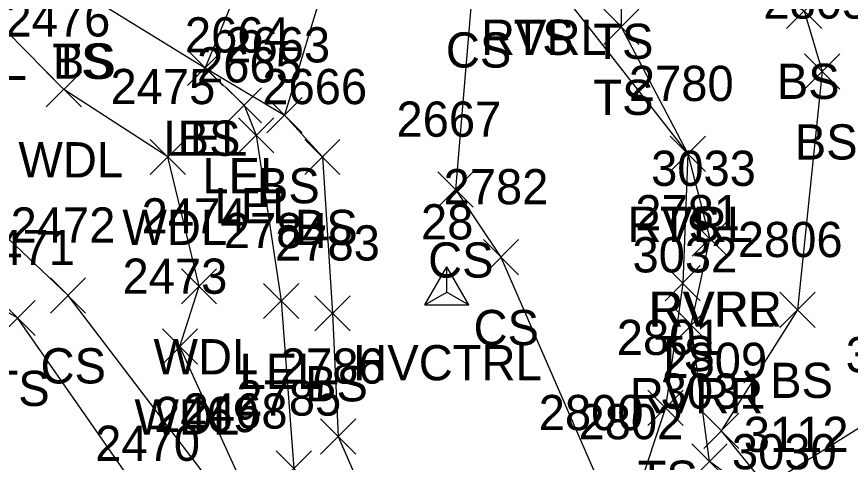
# Model space of a CAD drawing. Extents: x 1512665 to 1513714, y 110636 to 112816.
# Drawn here: x 1513022.1 to 1513069.43, y 110784.88 to 110810.19 of the extents above; entities that cross this region are included whole.
import ezdxf

# ---------------------------------------------------------------- set-up
doc = ezdxf.new("R2010")
doc.units = 0
for name, color, linetype in [('BELB', 7, 'Continuous'), ('C_A', 7, 'Continuous'), ('C_I', 7, 'Continuous'), ('CPSM', 7, 'Continuous'), ('L_A', 7, 'Continuous'), ('L_I', 7, 'Continuous'), ('L_TIC', 7, 'Continuous'), ('LARO', 7, 'Continuous'), ('LAWA', 7, 'Continuous'), ('LAWE', 7, 'Continuous'), ('LELB', 7, 'Continuous')]:
    doc.layers.add(name, color=color, linetype=linetype)

msp = doc.modelspace()

# ---------------------------------------------------------------- linework, layer by layer
at = {"layer": 'BELB'}
msp.add_lwpolyline([(1513086.517, 110797.2), (1513044.047, 110770.643)], dxfattribs=at)
at = {"layer": 'CPSM'}
for p, q in [((1513045.269, 110793.814), (1513046.519, 110795.979)), ((1513047.769, 110793.814), (1513046.519, 110795.979)), ((1513046.519, 110794.536), (1513046.519, 110795.979)), ((1513045.269, 110793.814), (1513046.519, 110794.536)), ((1513046.519, 110794.536), (1513046.519, 110794.536)), ((1513046.519, 110794.536), (1513047.769, 110793.814)), ((1513045.269, 110793.814), (1513047.769, 110793.814))]:
    msp.add_line(p, q, dxfattribs=at)
at = {"layer": 'L_TIC'}
for points in [[(1513065.813, 110809.517), (1513067.813, 110811.517)], [(1513067.813, 110809.517), (1513065.813, 110811.517)], [(1513055.427, 110808.608), (1513057.427, 110810.608)], [(1513057.427, 110808.608), (1513055.427, 110810.608)], [(1513031.798, 110806.288), (1513033.798, 110808.288)], [(1513033.798, 110806.288), (1513031.798, 110808.288)], [(1513031.798, 110806.288), (1513033.798, 110808.288)], [(1513033.798, 110806.288), (1513031.798, 110808.288)], [(1513066.833, 110806.075), (1513068.833, 110808.075)], [(1513068.833, 110806.075), (1513066.833, 110808.075)], [(1513023.783, 110805.061), (1513025.783, 110807.061)], [(1513025.783, 110805.061), (1513023.783, 110807.061)], [(1513034.008, 110804.154), (1513036.008, 110806.154)], [(1513036.008, 110804.154), (1513034.008, 110806.154)], [(1513036.301, 110803.59), (1513038.301, 110805.59)], [(1513038.301, 110803.59), (1513036.301, 110805.59)], [(1513036.301, 110803.59), (1513038.301, 110805.59)], [(1513038.301, 110803.59), (1513036.301, 110805.59)], [(1513034.695, 110802.452), (1513036.695, 110804.452)], [(1513036.695, 110802.452), (1513034.695, 110804.452)], [(1513029.687, 110801.22), (1513031.687, 110803.22)], [(1513031.687, 110801.22), (1513029.687, 110803.22)], [(1513038.457, 110801.219), (1513040.457, 110803.219)], [(1513040.457, 110801.219), (1513038.457, 110803.219)], [(1513059.202, 110801.398), (1513061.202, 110803.398)], [(1513061.202, 110801.398), (1513059.202, 110803.398)], [(1513059.202, 110801.398), (1513061.202, 110803.398)], [(1513061.202, 110801.398), (1513059.202, 110803.398)], [(1513046.018, 110799.369), (1513048.018, 110801.369)], [(1513048.018, 110799.369), (1513046.018, 110801.369)], [(1513060.457, 110796.578), (1513062.457, 110798.578)], [(1513062.457, 110796.578), (1513060.457, 110798.578)], [(1513060.457, 110796.578), (1513062.457, 110798.578)], [(1513062.457, 110796.578), (1513060.457, 110798.578)], [(1513048.597, 110795.532), (1513050.597, 110797.532)], [(1513050.597, 110795.532), (1513048.597, 110797.532)], [(1513058.911, 110794.058), (1513060.911, 110796.058)], [(1513060.911, 110794.058), (1513058.911, 110796.058)], [(1513031.455, 110793.874), (1513033.455, 110795.874)], [(1513033.455, 110793.874), (1513031.455, 110795.874)], [(1513024.018, 110793.357), (1513026.018, 110795.357)], [(1513026.018, 110793.357), (1513024.018, 110795.357)], [(1513036.122, 110793.042), (1513038.122, 110795.042)], [(1513038.122, 110793.042), (1513036.122, 110795.042)], [(1513065.435, 110792.533), (1513067.435, 110794.533)], [(1513067.435, 110792.533), (1513065.435, 110794.533)], [(1513021.152, 110792.076), (1513023.152, 110794.076)], [(1513023.152, 110792.076), (1513021.152, 110794.076)], [(1513039.032, 110792.339), (1513041.032, 110794.339)], [(1513041.032, 110792.339), (1513039.032, 110794.339)], [(1513059.4, 110791.663), (1513061.4, 110793.663)], [(1513061.4, 110791.663), (1513059.4, 110793.663)], [(1513030.373, 110790.45), (1513032.373, 110792.45)], [(1513032.373, 110790.45), (1513030.373, 110792.45)], [(1513057.942, 110786.974), (1513059.942, 110788.974)], [(1513059.942, 110786.974), (1513057.942, 110788.974)], [(1513061.103, 110785.67), (1513063.103, 110787.67)], [(1513063.103, 110785.67), (1513061.103, 110787.67)], [(1513039.358, 110785.347), (1513041.358, 110787.347)], [(1513041.358, 110785.347), (1513039.358, 110787.347)], [(1513036.836, 110783.528), (1513038.836, 110785.528)], [(1513038.836, 110783.528), (1513036.836, 110785.528)], [(1513060.434, 110783.922), (1513062.434, 110785.922)], [(1513062.434, 110783.922), (1513060.434, 110785.922)]]:
    msp.add_lwpolyline(points, dxfattribs=at)
at = {"layer": 'LARO'}
msp.add_lwpolyline([(1513049.569, 110818.823), (1513041.372, 110818.074), (1513037.384, 110818.461), (1513032.798, 110807.288), (1513035.008, 110805.154), (1513035.695, 110803.452), (1513037.122, 110794.042), (1513037.836, 110784.528), (1513042.755, 110777.819), (1513044.267, 110773.75), (1513049.687, 110768.929), (1513050.18, 110764.057), (1513051.082, 110760.646), (1513051.156, 110759.692)], dxfattribs=at)
at = {"layer": 'LAWA'}
msp.add_lwpolyline([(1512988.199, 110800.659), (1513000.869, 110793.798), (1513013.264, 110785.095), (1513028.637, 110777.265), (1513031.778, 110776.166), (1513035.849, 110774.486), (1513038.334, 110774.274), (1513040.786, 110775.756), (1513040.029, 110778.791), (1513034.839, 110783.794), (1513031.373, 110791.45), (1513032.455, 110794.874), (1513030.687, 110802.22), (1513024.783, 110806.061), (1513019.321, 110811.594), (1513012.859, 110814.122), (1513012.233, 110818.887), (1513011.96, 110820.134), (1513029.824, 110821.619), (1513035.802, 110824.023), (1513038.307, 110832.035), (1513040.001, 110853.344)], dxfattribs=at)
at = {"layer": 'LAWE'}
for points in [[(1513038.859, 110910.101), (1513045.154, 110901.707), (1513047.212, 110891.511), (1513048.431, 110889.794), (1513047.218, 110881.108), (1513045.453, 110876.836), (1513042.669, 110869.798), (1513040.392, 110862.719), (1513044.491, 110855.698), (1513046.304, 110841.49), (1513047.55, 110833.011), (1513046.481, 110826.49), (1513049.445, 110822.774), (1513049.569, 110818.823), (1513051.896, 110813.02), (1513060.202, 110802.398), (1513061.457, 110797.578)], [(1513080.612, 110731.663), (1513081.915, 110745.763), (1513082.067, 110750.979), (1513079.314, 110751.476), (1513080.283, 110761.76), (1513080.417, 110767.703), (1513079.39, 110771.371), (1513078.326, 110772.152), (1513068.922, 110774.334), (1513066.13, 110781.48), (1513061.434, 110784.922), (1513060.4, 110792.663), (1513061.457, 110797.578)]]:
    msp.add_lwpolyline(points, dxfattribs=at)
at = {"layer": 'LELB'}
for points in [[(1513042.359, 110913.678), (1513051.022, 110904.489), (1513050.857, 110893.132), (1513050.523, 110891.119), (1513049.6, 110886.164), (1513048.42, 110880.687), (1513047.052, 110875.583), (1513044.341, 110864.923), (1513046.966, 110856.959), (1513050.448, 110848.687), (1513058.822, 110841.505), (1513059.882, 110834.26), (1513060.074, 110831.468), (1513057.324, 110827.592), (1513055.626, 110827.804), (1513053.809, 110825.173), (1513053.571, 110819.742), (1513054.452, 110815.943), (1513058.433, 110815.223), (1513066.813, 110810.517), (1513067.833, 110807.075), (1513066.435, 110793.533), (1513062.103, 110786.67)], [(1513058.241, 110864.438), (1513056.336, 110858.446), (1513050.448, 110848.687), (1513053.381, 110841.536), (1513053.413, 110833.702), (1513052.932, 110827.898), (1513052.052, 110820.1), (1513051.896, 110813.02), (1513056.427, 110812.788), (1513056.427, 110809.608), (1513060.202, 110802.398), (1513059.911, 110795.058), (1513058.942, 110787.974), (1513057.337, 110783.187), (1513062.127, 110778.714), (1513067.7, 110773.015), (1513071.533, 110768.714), (1513070.983, 110761.956)], [(1513042.977, 110772.935), (1513038.334, 110774.274), (1513035.486, 110779.791), (1513033.224, 110783.595), (1513025.018, 110794.357), (1513010.115, 110808.489), (1513000.042, 110802.133), (1512999.104, 110815.556), (1513001.845, 110823.582), (1513003.953, 110835.587)], [(1513049.569, 110818.823), (1513048.026, 110812.296), (1513047.018, 110800.369), (1513049.597, 110796.532), (1513055.163, 110783.705)], [(1513041.372, 110818.074), (1513037.301, 110804.59)], [(1513017.973, 110817.624), (1513025.718, 110811.661), (1513032.798, 110807.288), (1513037.301, 110804.59), (1513039.457, 110802.219), (1513040.032, 110793.339), (1513040.358, 110786.347), (1513043.694, 110778.644), (1513046.442, 110774.448), (1513051.136, 110769.273), (1513051.804, 110764.37), (1513052.307, 110760.706), (1513051.156, 110759.692), (1513049.272, 110754.944), (1513048.845, 110752.609)], [(1513035.486, 110779.791), (1513029.907, 110781.961), (1513022.152, 110793.076), (1513003.312, 110803.67), (1513000.042, 110802.133)], [(1513062.103, 110786.67), (1513065.505, 110782.466)]]:
    msp.add_lwpolyline(points, dxfattribs=at)

# ---------------------------------------------------------------- texts
at = {"layer": 'C_A'}
msp.add_text('HVCTRL', height=2, dxfattribs=at).set_placement((1513041.212, 110789.536))
at = {"layer": 'C_I'}
msp.add_text('28', height=2, dxfattribs=at).set_placement((1513045.054, 110797.536))
at = {"layer": 'L_A'}
for s, p in [('RVRL', (1513048.463, 110808.02)), ('TS', (1513050.306, 110808.02)), ('TS', (1513054.836, 110807.788)), ('CS', (1513046.467, 110807.296)), ('TS', (1513024.128, 110806.661)), ('BS', (1513024.159, 110806.661)), ('WDL', (1513016.738, 110806.594)), ('BS', (1513065.254, 110805.517)), ('TS', (1513054.837, 110804.608)), ('LEL', (1513030.436, 110802.288)), ('BS', (1513031.239, 110802.288)), ('BS', (1513066.274, 110802.075)), ('WDL', (1513022.201, 110801.061)), ('LEL', (1513032.645, 110800.154)), ('BS', (1513035.742, 110799.59)), ('BS', (1513035.742, 110799.59)), ('LEL', (1513033.333, 110798.452)), ('WDL', (1513028.105, 110797.22)), ('BS', (1513037.898, 110797.219)), ('RVRL', (1513056.769, 110797.398)), ('TS', (1513058.612, 110797.398)), ('CS', (1513045.459, 110795.369)), ('RVRR', (1513057.969, 110792.578)), ('RVRL', (1513058.024, 110792.578)), ('CS', (1513048.038, 110791.532)), ('WDL', (1513029.872, 110789.874)), ('TS', (1513058.321, 110790.058)), ('CS', (1513023.458, 110789.357)), ('LEL', (1513034.759, 110789.042)), ('BS', (1513038.473, 110788.339)), ('BS', (1513064.876, 110788.533)), ('TS', (1513020.561, 110788.076)), ('RVRR', (1513056.912, 110787.663)), ('WDL', (1513028.79, 110786.45)), ('TS', (1513057.351, 110782.974))]:
    msp.add_text(s, height=2, dxfattribs=at).set_placement(p)
at = {"layer": 'L_I'}
for s, p in [('2805', (1513064.494, 110810.075)), ('2476', (1513021.469, 110809.061)), ('2664', (1513031.653, 110808.154)), ('2663', (1513033.947, 110807.59)), ('2663', (1513033.947, 110807.59)), ('2665', (1513032.341, 110806.452)), ('2780', (1513056.856, 110805.398)), ('2780', (1513056.856, 110805.398)), ('2475', (1513027.428, 110805.22)), ('2666', (1513036.048, 110805.219)), ('2667', (1513043.664, 110803.369)), ('3033', (1513058.119, 110800.578)), ('3033', (1513058.119, 110800.578)), ('2782', (1513046.337, 110799.532)), ('2474', (1513029.195, 110797.874)), ('2781', (1513057.218, 110798.058)), ('2472', (1513021.758, 110797.357)), ('2784', (1513033.862, 110797.042)), ('2783', (1513036.772, 110796.339)), ('2806', (1513063.041, 110796.533)), ('2471', (1513019.459, 110796.076)), ('3032', (1513057.062, 110795.663)), ('2473', (1513028.113, 110794.45)), ('2801', (1513056.17, 110790.974)), ('2809', (1513058.757, 110789.67)), ('3113', (1513069.17, 110789.996)), ('2786', (1513037.043, 110789.347)), ('3031', (1513058.662, 110787.922)), ('2785', (1513034.576, 110787.528)), ('2468', (1513031.532, 110786.794)), ('2469', (1513029.909, 110786.595)), ('2800', (1513051.738, 110786.705)), ('2800', (1513051.738, 110786.705)), ('2802', (1513053.998, 110786.187)), ('2802', (1513053.998, 110786.187)), ('3112', (1513063.379, 110785.466)), ('2470', (1513026.56, 110784.961)), ('3030', (1513062.705, 110784.48))]:
    msp.add_text(s, height=2, dxfattribs=at).set_placement(p)

doc.saveas('drawing.dxf')
